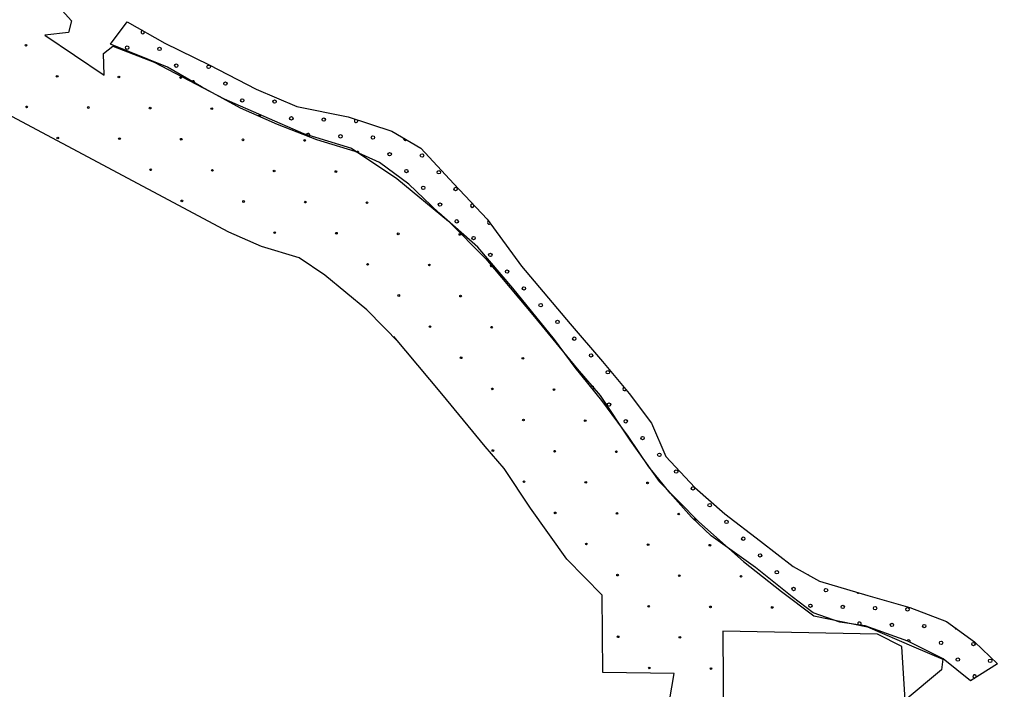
# Model space of a CAD drawing. Extents: x 1612280 to 1883141, y 560852 to 780851.
# Drawn here: x 1778907 to 1784999, y 665950 to 670127 of the extents above; entities that cross this region are included whole.
import ezdxf

# ---------------------------------------------------------------- set-up
doc = ezdxf.new("R2010")
doc.units = 0
for name, color, linetype in [('DESIGN - EROSION CONTROL - Devices', 7, 'Continuous'), ('DESIGN - SCRATCH - User 1', 7, 'Continuous'), ('DESIGN - TRAFFIC CONTROL PERMANENT - Pavement Marking Text', 7, 'Continuous')]:
    doc.layers.add(name, color=color, linetype=linetype)

msp = doc.modelspace()

# ---------------------------------------------------------------- linework, layer by layer
at = {"layer": 'DESIGN - EROSION CONTROL - Devices'}
for centre in [(1778947.1, 669966.9), (1778947.1, 669966.9), (1779141.3, 669772.8), (1779141.3, 669772.8), (1779525.8, 669769), (1779525.8, 669769), (1779910.4, 669765.3), (1779910.4, 669765.3), (1778950.9, 669582.4), (1778950.9, 669582.4), (1779335.4, 669578.6), (1779335.4, 669578.6), (1779720, 669574.9), (1779720, 669574.9), (1780104.5, 669571.2), (1780104.5, 669571.2), (1779145, 669388.2), (1779145, 669388.2), (1779529.6, 669384.5), (1779529.6, 669384.5), (1779914.1, 669380.7), (1779914.1, 669380.7), (1780298.7, 669377), (1780298.7, 669377), (1780683.2, 669373.3), (1780683.2, 669373.3), (1779723.7, 669190.3), (1779723.7, 669190.3), (1780108.2, 669186.6), (1780108.2, 669186.6), (1780492.8, 669182.9), (1780492.8, 669182.9), (1780877.4, 669179.1), (1780877.4, 669179.1), (1779917.8, 668996.2), (1779917.8, 668996.2), (1780302.4, 668992.5), (1780302.4, 668992.5), (1780686.9, 668988.7), (1780686.9, 668988.7), (1781071.5, 668985), (1781071.5, 668985), (1780496.5, 668798.3), (1780496.5, 668798.3), (1780881.1, 668794.6), (1780881.1, 668794.6), (1781265.6, 668790.8), (1781265.6, 668790.8), (1781650.2, 668787.1), (1781650.2, 668787.1), (1781075.2, 668600.4), (1781075.2, 668600.4), (1781459.8, 668596.7), (1781459.8, 668596.7), (1781269.4, 668406.3), (1781269.4, 668406.3), (1781653.9, 668402.6), (1781653.9, 668402.6), (1781463.5, 668212.1), (1781463.5, 668212.1), (1781848.1, 668208.4), (1781848.1, 668208.4), (1781657.7, 668018), (1781657.7, 668018), (1782042.2, 668014.3), (1782042.2, 668014.3), (1781851.8, 667823.9), (1781851.8, 667823.9), (1782236.4, 667820.1), (1782236.4, 667820.1), (1782045.9, 667629.7), (1782045.9, 667629.7), (1782430.5, 667626), (1782430.5, 667626), (1781855.5, 667439.3), (1781855.5, 667439.3), (1782240.1, 667435.6), (1782240.1, 667435.6), (1782624.6, 667431.8), (1782624.6, 667431.8), (1782049.7, 667245.2), (1782049.7, 667245.2), (1782434.2, 667241.4), (1782434.2, 667241.4), (1782818.8, 667237.7), (1782818.8, 667237.7), (1782243.8, 667051), (1782243.8, 667051), (1782628.4, 667047.3), (1782628.4, 667047.3), (1783012.9, 667043.6), (1783012.9, 667043.6), (1782438, 666856.9), (1782438, 666856.9), (1782822.5, 666853.1), (1782822.5, 666853.1), (1783207.1, 666849.4), (1783207.1, 666849.4), (1782632.1, 666662.7), (1782632.1, 666662.7), (1783016.7, 666659), (1783016.7, 666659), (1783401.2, 666655.3), (1783401.2, 666655.3), (1782826.3, 666468.6), (1782826.3, 666468.6), (1783210.8, 666464.9), (1783210.8, 666464.9), (1783595.4, 666461.1), (1783595.4, 666461.1), (1782635.8, 666278.2), (1782635.8, 666278.2), (1783020.4, 666274.5), (1783020.4, 666274.5), (1782830, 666084), (1782830, 666084), (1783214.5, 666080.3), (1783214.5, 666080.3)]:
    msp.add_circle(centre, 5.28, dxfattribs=at)
msp.add_arc((1781844.3, 668593), 5.28, 119.43504, 320.87874, dxfattribs=at)
at = {"layer": 'DESIGN - SCRATCH - User 1'}
for points in [[(1781566.5, 674006.9), (1781576.4, 673914.7), (1781541.1, 673618.3), (1781491.8, 673441.9), (1781400.1, 673293.7), (1781139.2, 673032.6), (1780969.9, 672877.4), (1780892.3, 672679.8), (1780709, 672510.4), (1780363.4, 672270.5), (1780017.9, 672051.7), (1779862.7, 671953), (1779637.1, 671762.4), (1779474.9, 671614.2), (1779312.7, 671508.4), (1779199.8, 671416.6), (1779122.3, 671324.9), (1779064, 671224), (1779060.5, 670871.2), (1779131, 670596), (1779145.1, 670285.5), (1779173.3, 670183.1), (1779229.7, 670119.6)], [(1781566.5, 674006.9), (1781576.4, 673914.7), (1781541.1, 673618.3), (1781491.8, 673441.9), (1781400.1, 673293.7), (1781139.2, 673032.6), (1780969.9, 672877.4), (1780892.3, 672679.8), (1780709, 672510.4), (1780363.4, 672270.5), (1780017.9, 672051.7), (1779862.7, 671953), (1779637.1, 671762.4), (1779474.9, 671614.2), (1779312.7, 671508.4), (1779199.8, 671416.6), (1779122.3, 671324.9), (1779064, 671224), (1779060.5, 670871.2), (1779131, 670596), (1779145.1, 670285.5), (1779173.3, 670183.1), (1779229.7, 670119.6)], [(1779229.7, 670119.6), (1779210.9, 670047), (1779065.1, 670029.2), (1779434.3, 669780.9), (1779430.7, 669915), (1779487.1, 669960.9), (1779744.6, 669862.1), (1780181.8, 669632.7), (1780675.4, 669417.5), (1780975.2, 669325.8), (1781257.2, 669135.2), (1781578.1, 668870.6), (1781810.8, 668634.2)], [(1779229.7, 670119.6), (1779210.9, 670047), (1779065.1, 670029.2), (1779434.3, 669780.9), (1779430.7, 669915), (1779487.1, 669960.9), (1779744.6, 669862.1), (1780181.8, 669632.7), (1780675.4, 669417.5), (1780975.2, 669325.8), (1781257.2, 669135.2), (1781578.1, 668870.6), (1781810.8, 668634.2)], [(1779474.4, 669973.4), (1779576.7, 670113.2), (1779811.9, 669980.2), (1780088, 669843.8), (1780381.2, 669693.7), (1780633.4, 669584.5), (1780953.9, 669519.7), (1781226.6, 669431), (1781407.2, 669325.3), (1781611.8, 669103.6), (1781819.7, 668881.8), (1782034.5, 668588.5), (1782337.9, 668230.3), (1782539, 667994.9)], [(1779474.4, 669973.4), (1779576.7, 670113.2), (1779811.9, 669980.2), (1780088, 669843.8), (1780381.2, 669693.7), (1780633.4, 669584.5), (1780953.9, 669519.7), (1781226.6, 669431), (1781407.2, 669325.3), (1781611.8, 669103.6), (1781819.7, 668881.8), (1782034.5, 668588.5), (1782337.9, 668230.3), (1782539, 667994.9)], [(1782368.6, 667957.4), (1782239, 668131.4), (1781979.9, 668452), (1781761.8, 668707.9), (1781519.7, 668922.8), (1781332.2, 669100.1), (1781148.2, 669236.6), (1780998.2, 669304.8), (1780759.5, 669376.4), (1780514.1, 669472), (1780282.3, 669574.3), (1780040.3, 669707.3), (1779828.9, 669830.1), (1779474.4, 669973.4)], [(1782368.6, 667957.4), (1782239, 668131.4), (1781979.9, 668452), (1781761.8, 668707.9), (1781519.7, 668922.8), (1781332.2, 669100.1), (1781148.2, 669236.6), (1780998.2, 669304.8), (1780759.5, 669376.4), (1780514.1, 669472), (1780282.3, 669574.3), (1780040.3, 669707.3), (1779828.9, 669830.1), (1779474.4, 669973.4)], [(1780210.2, 668802.1), (1778669, 669621.5)], [(1780210.2, 668802.1), (1778669, 669621.5)], [(1781276.4, 668108), (1781070.9, 668316.7), (1780807.7, 668533.8), (1780648.4, 668641.4), (1780415, 668712.9), (1780210.2, 668802.1)], [(1781276.4, 668108), (1781070.9, 668316.7), (1780807.7, 668533.8), (1780648.4, 668641.4), (1780415, 668712.9), (1780210.2, 668802.1)], [(1781810.8, 668634.2), (1782115.7, 668272.9), (1782380.1, 667948.3), (1782524.7, 667782.5), (1782708.1, 667503.7), (1782891.4, 667246.2), (1783138.2, 666995.7), (1783416.8, 666748.7), (1783653, 666561.7), (1783854, 666409.9), (1784189, 666339.4), (1784478.1, 666215.9), (1784658, 666138.3)], [(1781810.8, 668634.2), (1782115.7, 668272.9), (1782380.1, 667948.3), (1782524.7, 667782.5), (1782708.1, 667503.7), (1782891.4, 667246.2), (1783138.2, 666995.7), (1783416.8, 666748.7), (1783653, 666561.7), (1783854, 666409.9), (1784189, 666339.4), (1784478.1, 666215.9), (1784658, 666138.3)], [(1782536.9, 666537.4), (1782315.2, 666762.4), (1782089.1, 667080), (1781926, 667327.9), (1781806.6, 667464.9), (1781538.3, 667794.2), (1781237.6, 668150.5)], [(1782536.9, 666537.4), (1782315.2, 666762.4), (1782089.1, 667080), (1781926, 667327.9), (1781806.6, 667464.9), (1781538.3, 667794.2), (1781237.6, 668150.5)], [(1782539, 667994.9), (1782704.3, 667795.4), (1782844.1, 667611.2), (1782932.7, 667403.1), (1783113.4, 667208.7), (1783300.9, 667044.9), (1783522.5, 666874.4), (1783727, 666717.5), (1783890.6, 666625.4), (1784190.6, 666536.7), (1784453.1, 666461.6), (1784681.5, 666373), (1784855.4, 666246.8), (1784998.5, 666110.3), (1784831.5, 666004.6), (1784661.1, 666141), (1784439.5, 666250.2), (1784173.6, 666345.7), (1784016.8, 666369.6), (1783849.7, 666427.5), (1783720.2, 666526.5), (1783491.8, 666710.7), (1783215.7, 666908.5), (1783092.9, 667024.5), (1782960, 667174.6), (1782827.1, 667338.3), (1782697.5, 667529.3), (1782533.9, 667751), (1782368.6, 667957.4)], [(1782539, 667994.9), (1782704.3, 667795.4), (1782844.1, 667611.2), (1782932.7, 667403.1), (1783113.4, 667208.7), (1783300.9, 667044.9), (1783522.5, 666874.4), (1783727, 666717.5), (1783890.6, 666625.4), (1784190.6, 666536.7), (1784453.1, 666461.6), (1784681.5, 666373), (1784855.4, 666246.8), (1784998.5, 666110.3), (1784831.5, 666004.6), (1784661.1, 666141), (1784439.5, 666250.2), (1784173.6, 666345.7), (1784016.8, 666369.6), (1783849.7, 666427.5), (1783720.2, 666526.5), (1783491.8, 666710.7), (1783215.7, 666908.5), (1783092.9, 667024.5), (1782960, 667174.6), (1782827.1, 667338.3), (1782697.5, 667529.3), (1782533.9, 667751), (1782368.6, 667957.4)], [(1782539.5, 666055.3), (1782536.9, 666537.4)], [(1782539.5, 666055.3), (1782536.9, 666537.4)], [(1784658, 666138.3), (1784649.2, 666073), (1784423.5, 665882.5), (1784402.3, 666217.7), (1784250.7, 666295.3), (1783288.1, 666312.9), (1783291.6, 665674.3), (1784109.7, 665670.8), (1783147, 664919.2), (1782783.9, 664721.6), (1782169.5, 664419.1), (1781205.6, 664830.5)], [(1784658, 666138.3), (1784649.2, 666073), (1784423.5, 665882.5), (1784402.3, 666217.7), (1784250.7, 666295.3), (1783288.1, 666312.9), (1783291.6, 665674.3), (1784109.7, 665670.8), (1783147, 664919.2), (1782783.9, 664721.6), (1782169.5, 664419.1), (1781205.6, 664830.5)], [(1782984.8, 666049.2), (1782539.5, 666055.3)], [(1782984.8, 666049.2), (1782539.5, 666055.3)], [(1782850.5, 665257.7), (1782984.8, 666049.2)], [(1782850.5, 665257.7), (1782984.8, 666049.2)]]:
    msp.add_lwpolyline(points, dxfattribs=at)
msp.add_arc((1781003.3, 669496), 10.6, 118.92103, 25.05003, dxfattribs=at)
at = {"layer": 'DESIGN - TRAFFIC CONTROL PERMANENT - Pavement Marking Text'}
for centre in [(1779577.1, 669951.5), (1779577.1, 669951.5), (1779778.7, 669944.1), (1779778.7, 669944.1), (1779883.3, 669839.5), (1779883.3, 669839.5), (1780084.9, 669832.1), (1780084.9, 669832.1), (1780189.4, 669727.5), (1780189.4, 669727.5), (1780294, 669623), (1780294, 669623), (1780495.6, 669615.5), (1780495.6, 669615.5), (1780600.1, 669511), (1780600.1, 669511), (1780801.7, 669503.5), (1780801.7, 669503.5), (1780906.3, 669399), (1780906.3, 669399), (1781107.9, 669391.5), (1781107.9, 669391.5), (1781212.4, 669287), (1781212.4, 669287), (1781414, 669279.5), (1781414, 669279.5), (1781316.9, 669182.4), (1781316.9, 669182.4), (1781518.6, 669175), (1781518.6, 669175), (1781421.5, 669077.9), (1781421.5, 669077.9), (1781623.1, 669070.4), (1781623.1, 669070.4), (1781526, 668973.3), (1781526, 668973.3), (1781630.6, 668868.8), (1781630.6, 668868.8), (1781735.1, 668764.3), (1781735.1, 668764.3), (1781839.6, 668659.7), (1781839.6, 668659.7), (1781944.2, 668555.2), (1781944.2, 668555.2), (1782048.7, 668450.6), (1782048.7, 668450.6), (1782153.3, 668346.1), (1782153.3, 668346.1), (1782257.8, 668241.6), (1782257.8, 668241.6), (1782362.3, 668137), (1782362.3, 668137), (1782466.9, 668032.5), (1782466.9, 668032.5), (1782571.4, 667928), (1782571.4, 667928), (1782578.9, 667726.3), (1782578.9, 667726.3), (1782683.4, 667621.8), (1782683.4, 667621.8), (1782788, 667517.3), (1782788, 667517.3), (1782892.5, 667412.7), (1782892.5, 667412.7), (1782997, 667308.2), (1782997, 667308.2), (1783101.6, 667203.7), (1783101.6, 667203.7), (1783206.1, 667099.1), (1783206.1, 667099.1), (1783310.7, 666994.6), (1783310.7, 666994.6), (1783415.2, 666890), (1783415.2, 666890), (1783519.7, 666785.5), (1783519.7, 666785.5), (1783624.3, 666681), (1783624.3, 666681), (1783728.8, 666576.4), (1783728.8, 666576.4), (1783930.4, 666569), (1783930.4, 666569), (1783833.3, 666471.9), (1783833.3, 666471.9), (1784035, 666464.4), (1784035, 666464.4), (1784236.6, 666456.9), (1784236.6, 666456.9), (1784438.2, 666449.5), (1784438.2, 666449.5), (1784341.1, 666352.4), (1784341.1, 666352.4), (1784542.7, 666344.9), (1784542.7, 666344.9), (1784647.3, 666240.4), (1784647.3, 666240.4), (1784848.9, 666232.9), (1784848.9, 666232.9), (1784751.8, 666135.9), (1784751.8, 666135.9), (1784953.4, 666128.4), (1784953.4, 666128.4)]:
    msp.add_circle(centre, 10.6, dxfattribs=at)
for centre, start, end in [((1779674.2, 670048.6), 99.15313, 21.86458), ((1779987.8, 669735), 343.15278, 136.53489), ((1780398.5, 669518.4), 359.39527, 132.96761), ((1780704.7, 669406.4), 289.17623, 208.2982), ((1781309.5, 669384), 156.87206, 322.44789), ((1781010.8, 669294.4), 359.12434, 131.9557), ((1781727.6, 668965.9), 66.7759, 19.55105), ((1781832.2, 668861.3), 114.96234, 317.45194), ((1782474.3, 667830.9), 289.64962, 147.75128), ((1782676, 667823.4), 107.53861, 331.7471), ((1783109, 667002), 346.49784, 106.73886), ((1783213.6, 666897.5), 38.65394, 70.10082), ((1783825.9, 666673.5), 224.71418, 256.53804), ((1784132, 666561.5), 206.23914, 300.81902), ((1784139.5, 666359.9), 293.77911, 228.89983), ((1784744.3, 666337.5), 194.85457, 273.18872), ((1784445.6, 666247.9), 330.11358, 159.87467), ((1784856.3, 666031.3), 330.29389, 274.37811)]:
    msp.add_arc(centre, 10.6, start, end, dxfattribs=at)

doc.saveas('drawing.dxf')
